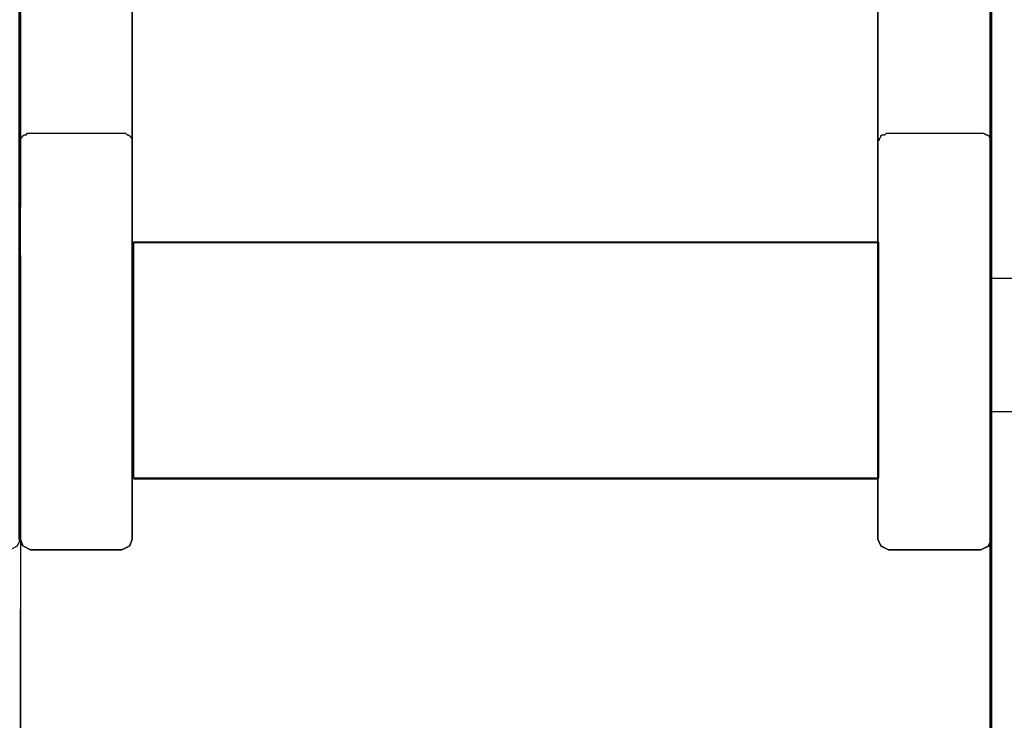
# Model space of a CAD drawing. Header units: millimetres. Extents: x -1290 to 1795, y -4192 to -1311.
# Tile 968 of 1056: x 1480.52 to 1484.17, y -2165.6 to -2163.01. Entities that reach past the tile are written whole.
import ezdxf

# ---------------------------------------------------------------- set-up
doc = ezdxf.new("R2010")
doc.units = ezdxf.units.MM
doc.layers.add('45', color=7, linetype='Continuous')
doc.layers.add('Aparatura', color=7, linetype='Continuous', lineweight=13)

# ---------------------------------------------------------------- blocks, each defined once
blk = doc.blocks.new('*U261')
at = {"layer": '45', "color": 139}
for points in [[(396.451079, -87.696317), (396.451079, -131.996338)], [(378.483471, -128.213249), (378.483471, -106.276004)], [(396.451079, -128.213249), (396.451079, -106.276004)], [(380.551286, -123.837651), (380.551286, -106.588419)], [(394.347458, -123.837651), (394.347458, -106.588419)], [(378.483471, -113.057554), (378.483471, -119.803194)], [(378.483471, -119.801399), (378.483471, -122.139121)], [(378.673245, -120.776347), (378.655171, -120.776347), (378.60095, -120.776347), (378.582876, -120.803664), (378.555766, -120.803664), (378.528655, -120.821876), (378.501545, -120.849193), (378.483471, -120.87651), (378.483471, -120.903827)], [(380.365093, -120.776347), (378.671454, -120.776347)], [(380.553076, -120.903827), (380.553076, -120.87651), (380.535002, -120.849193), (380.507892, -120.821876), (380.480781, -120.803664), (380.462708, -120.803664), (380.435597, -120.776347), (380.381376, -120.776347), (380.363303, -120.776347)], [(394.573038, -120.776347), (394.51884, -120.776347), (394.500774, -120.776347), (394.473675, -120.803664), (394.428511, -120.803664), (394.401412, -120.821876), (394.401412, -120.849193), (394.374313, -120.87651), (394.374313, -120.903827)], [(396.238031, -120.776347), (394.571248, -120.776347)], [(396.426015, -120.903827), (396.426015, -120.87651), (396.426015, -120.849193), (396.407941, -120.821876), (396.38083, -120.803664), (396.35372, -120.803664), (396.308536, -120.776347), (396.281425, -120.776347), (396.236241, -120.776347)], [(378.483471, -123.033273), (378.483471, -122.137326)], [(380.57814, -122.789087), (382.602987, -122.789087)], [(382.602987, -122.789087), (383.610935, -122.789087)], [(383.609145, -122.789087), (391.003148, -122.789087)], [(391.001358, -122.789087), (392.011096, -122.789087)], [(392.009306, -122.789087), (394.349248, -122.789087)], [(378.483471, -123.031478), (378.483471, -124.44632)], [(380.551286, -123.835855), (380.551286, -124.059763), (380.551286, -125.904762), (380.551286, -126.119713)], [(394.347458, -126.119713), (394.347458, -125.904762), (394.347458, -124.077675), (394.347458, -123.835855)], [(378.483471, -124.444525), (378.483471, -124.76053)], [(378.483471, -124.758735), (378.483471, -128.579529)], [(380.551286, -128.213249), (380.551286, -126.117918)], [(394.347458, -128.213249), (394.347458, -126.117918)], [(380.57814, -127.164686), (382.602987, -127.164686)], [(382.602987, -127.164686), (383.610935, -127.164686)], [(383.609145, -127.164686), (391.003148, -127.164686)], [(391.001358, -127.164686), (392.011096, -127.164686)], [(392.009306, -127.164686), (394.349248, -127.164686)], [(378.483471, -128.285069), (378.483471, -128.211454)], [(380.551286, -128.285069), (380.551286, -128.211454)], [(394.347458, -128.285069), (394.347458, -128.211454)], [(396.451079, -128.285069), (396.451079, -128.211454)], [(378.483471, -128.283273), (378.530019, -128.408957)], [(378.528229, -128.407162), (378.673245, -128.480777)], [(380.363303, -128.480777), (380.508318, -128.407162)], [(380.506528, -128.408957), (380.553076, -128.283273)], [(394.347458, -128.283273), (394.402958, -128.408957)], [(394.401168, -128.407162), (394.546183, -128.480777)], [(396.254144, -128.480777), (396.408111, -128.407162)], [(396.406321, -128.408957), (396.452869, -128.283273)], [(378.483471, -128.577733), (378.483471, -129.277973)], [(380.365093, -128.478981), (378.671454, -128.478981)], [(396.255935, -128.478981), (394.544393, -128.478981)], [(378.483471, -129.276177), (378.483471, -129.572432)], [(378.483471, -131.996338), (378.483471, -129.570637)]]:
    blk.add_lwpolyline(points, dxfattribs=at)
at = {"layer": '45', "color": 59}
for points in [[(376.380543, -106.589213), (376.380543, -123.8466), (376.380543, -124.061311), (376.380543, -125.904246), (376.380543, -126.127903), (376.380543, -128.212388), (376.380543, -128.283959), (376.43451, -128.409207), (376.578422, -128.480777), (378.287382, -128.480777), (378.431294, -128.409207), (378.485261, -128.283959), (378.485261, -128.212388), (378.485261, -106.276093)], [(394.34836, -106.589189), (394.34836, -123.846595), (394.34836, -124.061306), (394.34836, -125.904243), (394.34836, -126.127901), (394.34836, -128.212388), (394.34836, -128.283958), (394.402322, -128.409206), (394.54622, -128.480777), (396.255009, -128.480777), (396.398908, -128.409206), (396.452869, -128.283958), (396.452869, -128.212388), (396.452869, -106.276069)], [(378.456616, -118.01361), (378.456616, -119.811815), (378.456616, -122.11996), (378.456616, -123.01459), (378.456616, -124.419158), (378.456616, -124.759117), (378.456616, -128.212388), (378.456616, -128.283958), (378.528565, -128.409206), (378.672463, -128.480777), (380.363266, -128.480777), (380.507164, -128.409206), (380.552132, -128.283958), (380.552132, -128.212388), (380.552132, -127.165671), (380.552132, -126.127901), (380.552132, -125.877405), (380.552132, -124.061306), (380.552132, -123.846595), (380.552132, -122.799879), (380.552132, -120.903264), (380.552132, -106.589189)], [(396.452869, -131.996338), (396.452869, -128.283602), (396.407901, -128.408851), (396.255008, -128.480422), (394.546206, -128.480422), (394.402307, -128.408851), (394.348345, -128.283602), (394.348345, -128.212032), (394.348345, -127.165308), (394.348345, -127.156362), (392.027972, -127.156362), (391.029673, -127.156362), (383.627863, -127.156362), (382.629564, -127.156362), (380.579002, -127.156362), (380.579002, -126.118585), (380.579002, -125.877034), (380.579002, -124.051978), (380.579002, -123.837266), (380.579002, -122.790543), (382.602582, -122.790543), (382.629564, -122.790543), (383.609876, -122.790543), (383.627863, -122.790543), (391.002691, -122.790543), (391.029673, -122.790543), (392.009985, -122.790543), (392.027972, -122.790543), (394.348345, -122.790543), (394.348345, -106.588701)], [(380.55202, -106.588701), (380.55202, -120.876024), (380.55202, -120.902863), (380.55202, -122.799489), (380.55202, -123.837266), (380.55202, -123.846212), (380.55202, -124.060925), (380.55202, -125.877034), (380.55202, -125.903873), (380.55202, -126.118585), (380.55202, -126.127532), (380.55202, -127.165308), (380.55202, -128.212032), (380.55202, -128.283602), (380.507052, -128.408851), (380.363153, -128.480422), (378.672339, -128.480422), (378.52844, -128.408851), (378.483471, -128.328334), (378.483471, -128.578832), (378.483471, -129.276647), (378.483471, -129.571877), (378.483471, -129.571877), (378.483471, -131.951606)]]:
    blk.add_lwpolyline(points, dxfattribs=at)
at = {"layer": '45', "color": 7}
for points in [[(376.380543, -106.589213), (376.380543, -123.8466), (376.380543, -124.061311), (376.380543, -125.904246), (376.380543, -126.127903), (376.380543, -128.212388), (376.380543, -128.283959), (376.43451, -128.409207), (376.578422, -128.480777), (378.287382, -128.480777), (378.431294, -128.409207), (378.485261, -128.283959), (378.485261, -128.212388), (378.485261, -106.276093)], [(376.380543, -106.589213), (376.380543, -123.8466), (376.380543, -124.061311), (376.380543, -125.904246), (376.380543, -126.127903), (376.380543, -128.212388), (376.380543, -128.283959), (376.43451, -128.409207), (376.578422, -128.480777), (378.287382, -128.480777), (378.431294, -128.409207), (378.485261, -128.283959), (378.485261, -128.212388), (378.485261, -106.276093)], [(376.380543, -106.589213), (376.380543, -123.8466), (376.380543, -124.061311), (376.380543, -125.904246), (376.380543, -126.127903), (376.380543, -128.212388), (376.380543, -128.283959), (376.43451, -128.409207), (376.578422, -128.480777), (378.287382, -128.480777), (378.431294, -128.409207), (378.485261, -128.283959), (378.485261, -128.212388), (378.485261, -106.276093)], [(394.34836, -106.589189), (394.34836, -123.846595), (394.34836, -124.061306), (394.34836, -125.904243), (394.34836, -126.127901), (394.34836, -128.212388), (394.34836, -128.283958), (394.402322, -128.409206), (394.54622, -128.480777), (396.255009, -128.480777), (396.398908, -128.409206), (396.452869, -128.283958), (396.452869, -128.212388), (396.452869, -106.276069)], [(378.456616, -118.01361), (378.456616, -119.811815), (378.456616, -122.11996), (378.456616, -123.01459), (378.456616, -124.419158), (378.456616, -124.759117), (378.456616, -128.212388), (378.456616, -128.283958), (378.528565, -128.409206), (378.672463, -128.480777), (380.363266, -128.480777), (380.507164, -128.409206), (380.552132, -128.283958), (380.552132, -128.212388), (380.552132, -127.165671), (380.552132, -126.127901), (380.552132, -125.877405), (380.552132, -124.061306), (380.552132, -123.846595), (380.552132, -122.799879), (380.552132, -120.903264), (380.552132, -106.589189)], [(394.34836, -106.589189), (394.34836, -123.846595), (394.34836, -124.061306), (394.34836, -125.904243), (394.34836, -126.127901), (394.34836, -128.212388), (394.34836, -128.283958), (394.402322, -128.409206), (394.54622, -128.480777), (396.255009, -128.480777), (396.398908, -128.409206), (396.452869, -128.283958), (396.452869, -128.212388), (396.452869, -106.276069)], [(378.456616, -118.01361), (378.456616, -119.811815), (378.456616, -122.11996), (378.456616, -123.01459), (378.456616, -124.419158), (378.456616, -124.759117), (378.456616, -128.212388), (378.456616, -128.283958), (378.528565, -128.409206), (378.672463, -128.480777), (380.363266, -128.480777), (380.507164, -128.409206), (380.552132, -128.283958), (380.552132, -128.212388), (380.552132, -127.165671), (380.552132, -126.127901), (380.552132, -125.877405), (380.552132, -124.061306), (380.552132, -123.846595), (380.552132, -122.799879), (380.552132, -120.903264), (380.552132, -106.589189)], [(394.34836, -106.589189), (394.34836, -123.846595), (394.34836, -124.061306), (394.34836, -125.904243), (394.34836, -126.127901), (394.34836, -128.212388), (394.34836, -128.283958), (394.402322, -128.409206), (394.54622, -128.480777), (396.255009, -128.480777), (396.398908, -128.409206), (396.452869, -128.283958), (396.452869, -128.212388), (396.452869, -106.276069)], [(378.456616, -118.01361), (378.456616, -119.811815), (378.456616, -122.11996), (378.456616, -123.01459), (378.456616, -124.419158), (378.456616, -124.759117), (378.456616, -128.212388), (378.456616, -128.283958), (378.528565, -128.409206), (378.672463, -128.480777), (380.363266, -128.480777), (380.507164, -128.409206), (380.552132, -128.283958), (380.552132, -128.212388), (380.552132, -127.165671), (380.552132, -126.127901), (380.552132, -125.877405), (380.552132, -124.061306), (380.552132, -123.846595), (380.552132, -122.799879), (380.552132, -120.903264), (380.552132, -106.589189)], [(396.452869, -131.996338), (396.452869, -128.283602), (396.407901, -128.408851), (396.255008, -128.480422), (394.546206, -128.480422), (394.402307, -128.408851), (394.348345, -128.283602), (394.348345, -128.212032), (394.348345, -127.165308), (394.348345, -127.156362), (392.027972, -127.156362), (391.029673, -127.156362), (383.627863, -127.156362), (382.629564, -127.156362), (380.579002, -127.156362), (380.579002, -126.118585), (380.579002, -125.877034), (380.579002, -124.051978), (380.579002, -123.837266), (380.579002, -122.790543), (382.602582, -122.790543), (382.629564, -122.790543), (383.609876, -122.790543), (383.627863, -122.790543), (391.002691, -122.790543), (391.029673, -122.790543), (392.009985, -122.790543), (392.027972, -122.790543), (394.348345, -122.790543), (394.348345, -106.588701)], [(380.55202, -106.588701), (380.55202, -120.876024), (380.55202, -120.902863), (380.55202, -122.799489), (380.55202, -123.837266), (380.55202, -123.846212), (380.55202, -124.060925), (380.55202, -125.877034), (380.55202, -125.903873), (380.55202, -126.118585), (380.55202, -126.127532), (380.55202, -127.165308), (380.55202, -128.212032), (380.55202, -128.283602), (380.507052, -128.408851), (380.363153, -128.480422), (378.672339, -128.480422), (378.52844, -128.408851), (378.483471, -128.328334), (378.483471, -128.578832), (378.483471, -129.276647), (378.483471, -129.571877), (378.483471, -129.571877), (378.483471, -131.951606)]]:
    blk.add_lwpolyline(points, dxfattribs=at)
at = {"layer": '45', "color": 253}
blk.add_lwpolyline([(391.030085, -122.789087), (383.627374, -122.789087), (382.628952, -122.789087), (380.57814, -122.789087), (380.57814, -123.836433), (380.57814, -124.051273), (380.57814, -125.877414), (380.57814, -126.11911), (380.57814, -127.157504), (382.628952, -127.157504), (383.627374, -127.157504), (391.030085, -127.157504), (392.028507, -127.157504), (394.367152, -127.157504), (394.367152, -126.11911), (394.367152, -125.895318), (394.367152, -124.051273), (394.367152, -123.836433), (394.367152, -122.789087), (392.028507, -122.789087), (391.030085, -122.789087)], close=True, dxfattribs=at)
at = {"layer": '45', "color": 7}
blk.add_lwpolyline([(391.030085, -122.789087), (383.627374, -122.789087), (382.628952, -122.789087), (380.57814, -122.789087), (380.57814, -123.836433), (380.57814, -124.051273), (380.57814, -125.877414), (380.57814, -126.11911), (380.57814, -127.157504), (382.628952, -127.157504), (383.627374, -127.157504), (391.030085, -127.157504), (392.028507, -127.157504), (394.367152, -127.157504), (394.367152, -126.11911), (394.367152, -125.895318), (394.367152, -124.051273), (394.367152, -123.836433), (394.367152, -122.789087), (392.028507, -122.789087), (391.030085, -122.789087)], close=True, dxfattribs=at)
blk.add_lwpolyline([(391.030085, -122.789087), (383.627374, -122.789087), (382.628952, -122.789087), (380.57814, -122.789087), (380.57814, -123.836433), (380.57814, -124.051273), (380.57814, -125.877414), (380.57814, -126.11911), (380.57814, -127.157504), (382.628952, -127.157504), (383.627374, -127.157504), (391.030085, -127.157504), (392.028507, -127.157504), (394.367152, -127.157504), (394.367152, -126.11911), (394.367152, -125.895318), (394.367152, -124.051273), (394.367152, -123.836433), (394.367152, -122.789087), (392.028507, -122.789087), (391.030085, -122.789087)], close=True, dxfattribs=at)
blk.add_lwpolyline([(391.030085, -122.789087), (383.627374, -122.789087), (382.628952, -122.789087), (380.57814, -122.789087), (380.57814, -123.836433), (380.57814, -124.051273), (380.57814, -125.877414), (380.57814, -126.11911), (380.57814, -127.157504), (382.628952, -127.157504), (383.627374, -127.157504), (391.030085, -127.157504), (392.028507, -127.157504), (394.367152, -127.157504), (394.367152, -126.11911), (394.367152, -125.895318), (394.367152, -124.051273), (394.367152, -123.836433), (394.367152, -122.789087), (392.028507, -122.789087), (391.030085, -122.789087)], close=True, dxfattribs=at)
blk = doc.blocks.new('*C262')
at = {"layer": '45', "color": 7}
blk.add_lwpolyline([(414.433141, -83.688793), (396.424224, -83.688793), (396.424224, -165.717356), (414.433141, -165.717356), (432.430921, -165.717356), (450.439838, -165.717356), (450.439838, -83.688793), (432.430921, -83.688793), (414.433141, -83.688793)], close=True, dxfattribs=at)
at = {"layer": '45', "color": 139}
for points in [[(414.433141, -83.688793), (396.424224, -83.688793), (396.424224, -165.717356), (414.433141, -165.717356), (432.430921, -165.717356), (450.439838, -165.717356), (450.439838, -83.688793), (432.430921, -83.688793), (414.433141, -83.688793)], [(414.43851, -83.704953), (396.440337, -83.704953), (396.440337, -165.701197), (414.43851, -165.701197), (432.425552, -165.701197), (450.423725, -165.701197), (450.423725, -83.704953), (432.425552, -83.704953), (414.43851, -83.704953)]]:
    blk.add_lwpolyline(points, close=True, dxfattribs=at)
for points in [[(396.424224, -123.451621), (397.659542, -123.451621)], [(396.424224, -125.920414), (397.659542, -125.920414)]]:
    blk.add_lwpolyline(points, dxfattribs=at)

msp = doc.modelspace()

# ---------------------------------------------------------------- block references
at = {"layer": 'Aparatura', "color": 7, "lineweight": 13, "xscale": 0.2, "yscale": 0.2, "zscale": 0.2}
for name in ['*U261', '*C262']:
    msp.add_blockref(name, (1404.8289, -2139.2723), dxfattribs=at)

doc.saveas('drawing.dxf')
